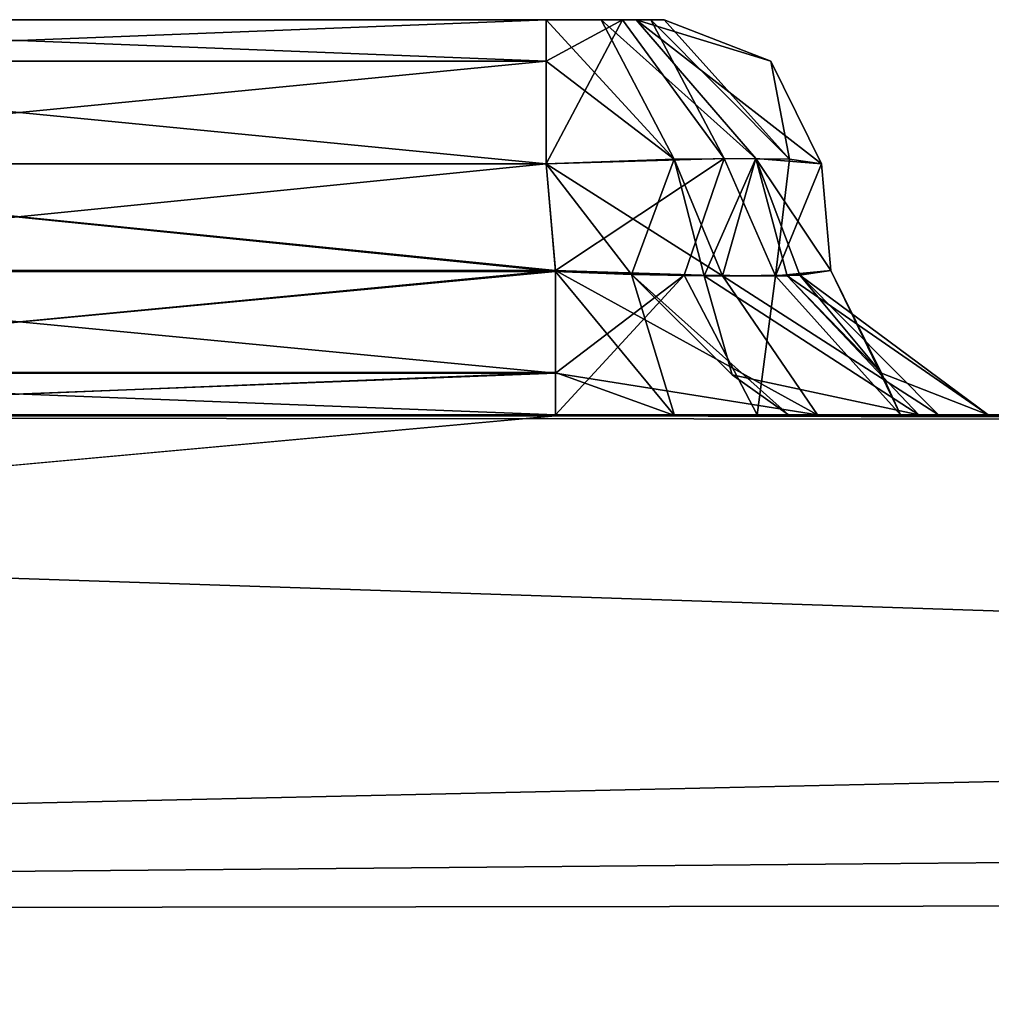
# Model space of a CAD drawing. Header units: inches. Extents: x -9.1 to 9.1, y -3.8 to 4.3.
# Tile 654 of 656: x -3.775 to -3.652, y 2.72 to 2.845. Entities that reach past the tile are written whole.
import ezdxf

# ---------------------------------------------------------------- set-up
doc = ezdxf.new("R2010")
doc.units = ezdxf.units.IN
doc.header["$LTSCALE"] = 52.148148
doc.header["$MEASUREMENT"] = 0
for name, color, linetype in [('17806', 7, 'CONTINUOUS'), ('18180', 7, 'CONTINUOUS'), ('19090', 7, 'CONTINUOUS'), ('19091', 7, 'CONTINUOUS'), ('19092', 7, 'CONTINUOUS'), ('19093', 7, 'CONTINUOUS'), ('19096', 7, 'CONTINUOUS'), ('19097', 7, 'CONTINUOUS'), ('19098', 7, 'CONTINUOUS'), ('19100', 7, 'CONTINUOUS'), ('19101', 7, 'CONTINUOUS'), ('19105', 7, 'CONTINUOUS'), ('19106', 7, 'CONTINUOUS'), ('19107', 7, 'CONTINUOUS'), ('19111', 7, 'CONTINUOUS'), ('19112', 7, 'CONTINUOUS'), ('19113', 7, 'CONTINUOUS'), ('19114', 7, 'CONTINUOUS'), ('19115', 7, 'CONTINUOUS'), ('19119', 7, 'CONTINUOUS'), ('19120', 7, 'CONTINUOUS'), ('19121', 7, 'CONTINUOUS'), ('19122', 7, 'CONTINUOUS'), ('19123', 7, 'CONTINUOUS'), ('19127', 7, 'CONTINUOUS'), ('19128', 7, 'CONTINUOUS'), ('19129', 7, 'CONTINUOUS'), ('19130', 7, 'CONTINUOUS'), ('19134', 7, 'CONTINUOUS'), ('19135', 7, 'CONTINUOUS'), ('19136', 7, 'CONTINUOUS'), ('19137', 7, 'CONTINUOUS'), ('19286', 7, 'CONTINUOUS'), ('19288', 7, 'CONTINUOUS'), ('19324', 7, 'CONTINUOUS')]:
    doc.layers.add(name, color=color, linetype=linetype)

msp = doc.modelspace()

# ---------------------------------------------------------------- linework, layer by layer
at = {"layer": '17806', "color": 7, "linetype": 'CONTINUOUS', "true_color": 0xa2afbf}
for points in [[(-3.66342, 2.795, 8.48894), (-3.6523, 2.795, 8.52209), (-4.39938, 2.795, 5.72587), (-3.66342, 2.795, 8.48894)], [(-4.39938, 2.795, 5.72587), (-3.6523, 2.795, 8.52209), (-2.56468, 2.795, 5.72587), (-4.39938, 2.795, 5.72587)], [(-3.68157, 2.795, 8.47358), (-3.66342, 2.795, 8.48894), (-4.39938, 2.795, 5.72587), (-3.68157, 2.795, 8.47358)], [(-3.70709, 2.795, 8.4673), (-3.68157, 2.795, 8.47358), (-4.39938, 2.795, 5.72587), (-3.70709, 2.795, 8.4673)], [(-3.84291, 2.795, 8.4673), (-3.70709, 2.795, 8.4673), (-4.39938, 2.795, 5.72587), (-3.84291, 2.795, 8.4673)], [(-3.70709, 2.795, 8.5927), (-3.84291, 2.795, 8.5927), (-3.70709, 2.795, 9.2073), (-3.70709, 2.795, 8.5927)], [(-3.70709, 2.795, 9.2073), (-3.84291, 2.795, 8.5927), (-3.84291, 2.795, 9.2073), (-3.70709, 2.795, 9.2073)], [(-3.67394, 2.795, 8.58158), (-3.70709, 2.795, 8.5927), (-3.68157, 2.795, 9.21358), (-3.67394, 2.795, 8.58158)], [(-3.68157, 2.795, 9.21358), (-3.70709, 2.795, 8.5927), (-3.70709, 2.795, 9.2073), (-3.68157, 2.795, 9.21358)], [(-3.66342, 2.795, 9.22894), (-3.67394, 2.795, 8.58158), (-3.68157, 2.795, 9.21358), (-3.66342, 2.795, 9.22894)], [(-3.67761, 2.795, 9.32413), (-1.68387, 2.795, 9.32413), (-3.66107, 2.795, 9.3077), (-3.67761, 2.795, 9.32413)], [(-3.65858, 2.795, 8.56343), (-3.67394, 2.795, 8.58158), (-3.66342, 2.795, 9.22894), (-3.65858, 2.795, 8.56343)], [(-3.6523, 2.795, 9.26209), (-3.65858, 2.795, 8.56343), (-3.66342, 2.795, 9.22894), (-3.6523, 2.795, 9.26209)], [(-3.66107, 2.795, 9.3077), (-1.68387, 2.795, 9.32413), (-3.6523, 2.795, 9.27791), (-3.66107, 2.795, 9.3077)], [(-3.6523, 2.795, 8.53791), (-3.65858, 2.795, 8.56343), (-3.6523, 2.795, 9.26209), (-3.6523, 2.795, 8.53791)], [(-3.6523, 2.795, 8.52209), (-3.6523, 2.795, 8.53791), (-1.68387, 2.795, 9.32413), (-3.6523, 2.795, 8.52209)], [(-1.68387, 2.795, 9.32413), (-3.6523, 2.795, 8.53791), (-3.6523, 2.795, 9.26209), (-1.68387, 2.795, 9.32413)], [(-3.6523, 2.795, 8.52209), (-1.68387, 2.795, 9.32413), (-2.56468, 2.795, 5.72587), (-3.6523, 2.795, 8.52209)], [(-3.6523, 2.795, 9.27791), (-1.68387, 2.795, 9.32413), (-3.6523, 2.795, 9.26209), (-3.6523, 2.795, 9.27791)]]:
    msp.add_3dface(points, dxfattribs=at)
at = {"layer": '18180', "color": 7, "linetype": 'CONTINUOUS', "true_color": 0xa2afbf}
for points in [[(-3.84292, 2.79486, 9.33201), (-4.39938, 2.73185, 9.48043), (-3.70708, 2.79486, 9.33201), (-3.84292, 2.79486, 9.33201)], [(-3.70708, 2.79486, 9.33201), (-4.39938, 2.73185, 9.48043), (-1.75257, 2.79102, 9.36624), (-3.70708, 2.79486, 9.33201)], [(-3.70708, 2.79486, 9.33201), (-1.68387, 2.795, 9.32413), (-3.69202, 2.79492, 9.33008), (-3.70708, 2.79486, 9.33201)], [(-1.68387, 2.795, 9.32413), (-3.70708, 2.79486, 9.33201), (-1.75257, 2.79102, 9.36624), (-1.68387, 2.795, 9.32413)], [(-1.68387, 2.795, 9.32413), (-3.67761, 2.795, 9.32413), (-3.69202, 2.79492, 9.33008), (-1.68387, 2.795, 9.32413)], [(-1.75257, 2.79102, 9.36624), (-4.39938, 2.73185, 9.48043), (-1.83358, 2.75393, 9.45373), (-1.75257, 2.79102, 9.36624)], [(-4.39938, 2.73185, 9.48043), (-1.86826, 2.6585, 9.531), (-1.83358, 2.75393, 9.45373), (-4.39938, 2.73185, 9.48043)], [(-4.39938, 2.57785, 9.549), (-1.86826, 2.6585, 9.531), (-4.39938, 2.73185, 9.48043), (-4.39938, 2.57785, 9.549)]]:
    msp.add_3dface(points, dxfattribs=at)
at = {"layer": '19090', "color": 7, "linetype": 'CONTINUOUS', "true_color": 0xa2afbf}
for points in [[(-3.85667, 2.845, 8.53673), (-3.85496, 2.845, 8.54369), (-3.69333, 2.845, 8.53673), (-3.85667, 2.845, 8.53673)], [(-3.85667, 2.845, 8.52327), (-3.85667, 2.845, 8.53673), (-3.69333, 2.845, 8.52327), (-3.85667, 2.845, 8.52327)], [(-3.69333, 2.845, 8.52327), (-3.85667, 2.845, 8.53673), (-3.69333, 2.845, 8.53673), (-3.69333, 2.845, 8.52327)], [(-3.85313, 2.845, 8.51359), (-3.85667, 2.845, 8.52327), (-3.69504, 2.845, 8.51631), (-3.85313, 2.845, 8.51359)], [(-3.69504, 2.845, 8.51631), (-3.85667, 2.845, 8.52327), (-3.69333, 2.845, 8.52327), (-3.69504, 2.845, 8.51631)], [(-3.85667, 2.845, 9.27673), (-3.85496, 2.845, 9.28369), (-3.69333, 2.845, 9.27673), (-3.85667, 2.845, 9.27673)], [(-3.85667, 2.845, 9.26327), (-3.85667, 2.845, 9.27673), (-3.69333, 2.845, 9.26327), (-3.85667, 2.845, 9.26327)], [(-3.69333, 2.845, 9.26327), (-3.85667, 2.845, 9.27673), (-3.69333, 2.845, 9.27673), (-3.69333, 2.845, 9.26327)], [(-3.85313, 2.845, 9.25359), (-3.85667, 2.845, 9.26327), (-3.69504, 2.845, 9.25631), (-3.85313, 2.845, 9.25359)], [(-3.69504, 2.845, 9.25631), (-3.85667, 2.845, 9.26327), (-3.69333, 2.845, 9.26327), (-3.69504, 2.845, 9.25631)], [(-3.85496, 2.845, 8.54369), (-3.85141, 2.845, 8.54813), (-3.69687, 2.845, 8.54641), (-3.85496, 2.845, 8.54369)], [(-3.69333, 2.845, 8.53673), (-3.85496, 2.845, 8.54369), (-3.69687, 2.845, 8.54641), (-3.69333, 2.845, 8.53673)], [(-3.85496, 2.845, 9.28369), (-3.85141, 2.845, 9.28813), (-3.69687, 2.845, 9.28641), (-3.85496, 2.845, 9.28369)], [(-3.69333, 2.845, 9.27673), (-3.85496, 2.845, 9.28369), (-3.69687, 2.845, 9.28641), (-3.69333, 2.845, 9.27673)], [(-3.84869, 2.845, 8.51004), (-3.85313, 2.845, 8.51359), (-3.69859, 2.845, 8.51187), (-3.84869, 2.845, 8.51004)], [(-3.69859, 2.845, 8.51187), (-3.85313, 2.845, 8.51359), (-3.69504, 2.845, 8.51631), (-3.69859, 2.845, 8.51187)], [(-3.84869, 2.845, 9.25004), (-3.85313, 2.845, 9.25359), (-3.69859, 2.845, 9.25187), (-3.84869, 2.845, 9.25004)], [(-3.69859, 2.845, 9.25187), (-3.85313, 2.845, 9.25359), (-3.69504, 2.845, 9.25631), (-3.69859, 2.845, 9.25187)], [(-3.85141, 2.845, 8.54813), (-3.84173, 2.845, 8.55167), (-3.70131, 2.845, 8.54996), (-3.85141, 2.845, 8.54813)], [(-3.69687, 2.845, 8.54641), (-3.85141, 2.845, 8.54813), (-3.70131, 2.845, 8.54996), (-3.69687, 2.845, 8.54641)], [(-3.85141, 2.845, 9.28813), (-3.84173, 2.845, 9.29167), (-3.70131, 2.845, 9.28996), (-3.85141, 2.845, 9.28813)], [(-3.69687, 2.845, 9.28641), (-3.85141, 2.845, 9.28813), (-3.70131, 2.845, 9.28996), (-3.69687, 2.845, 9.28641)], [(-3.84173, 2.845, 8.50833), (-3.84869, 2.845, 8.51004), (-3.70827, 2.845, 8.50833), (-3.84173, 2.845, 8.50833)], [(-3.70827, 2.845, 8.50833), (-3.84869, 2.845, 8.51004), (-3.69859, 2.845, 8.51187), (-3.70827, 2.845, 8.50833)], [(-3.84173, 2.845, 9.24833), (-3.84869, 2.845, 9.25004), (-3.70827, 2.845, 9.24833), (-3.84173, 2.845, 9.24833)], [(-3.70827, 2.845, 9.24833), (-3.84869, 2.845, 9.25004), (-3.69859, 2.845, 9.25187), (-3.70827, 2.845, 9.24833)], [(-3.84173, 2.845, 8.55167), (-3.70827, 2.845, 8.55167), (-3.70131, 2.845, 8.54996), (-3.84173, 2.845, 8.55167)], [(-3.84173, 2.845, 9.29167), (-3.70827, 2.845, 9.29167), (-3.70131, 2.845, 9.28996), (-3.84173, 2.845, 9.29167)]]:
    msp.add_3dface(points, dxfattribs=at)
at = {"layer": '19091', "color": 7, "linetype": 'CONTINUOUS', "true_color": 0xa2afbf}
for points in [[(-3.70709, 2.81326, 8.57278), (-3.84173, 2.82674, 8.5716), (-3.84291, 2.81326, 8.57278), (-3.70709, 2.81326, 8.57278)], [(-3.70827, 2.82674, 8.5716), (-3.84173, 2.82674, 8.5716), (-3.70709, 2.81326, 8.57278), (-3.70827, 2.82674, 8.5716)]]:
    msp.add_3dface(points, dxfattribs=at)
at = {"layer": '19092', "color": 7, "linetype": 'CONTINUOUS', "true_color": 0xa2afbf}
for points in [[(-3.6734, 2.82674, 8.52327), (-3.6734, 2.82674, 8.53673), (-3.67222, 2.81326, 8.52209), (-3.6734, 2.82674, 8.52327)], [(-3.67222, 2.81326, 8.52209), (-3.6734, 2.82674, 8.53673), (-3.67222, 2.81326, 8.53791), (-3.67222, 2.81326, 8.52209)]]:
    msp.add_3dface(points, dxfattribs=at)
at = {"layer": '19093', "color": 7, "linetype": 'CONTINUOUS', "true_color": 0xa2afbf}
for points in [[(-3.84173, 2.82674, 8.4884), (-3.70827, 2.82674, 8.4884), (-3.84291, 2.81326, 8.48722), (-3.84173, 2.82674, 8.4884)], [(-3.84291, 2.81326, 8.48722), (-3.70827, 2.82674, 8.4884), (-3.70709, 2.81326, 8.48722), (-3.84291, 2.81326, 8.48722)]]:
    msp.add_3dface(points, dxfattribs=at)
at = {"layer": '19096', "color": 7, "linetype": 'CONTINUOUS', "true_color": 0xa2afbf}
for points in [[(-3.70708, 2.81311, 9.31279), (-3.84173, 2.82674, 9.3116), (-3.84292, 2.81311, 9.31279), (-3.70708, 2.81311, 9.31279)], [(-3.70827, 2.82674, 9.3116), (-3.84173, 2.82674, 9.3116), (-3.70708, 2.81311, 9.31279), (-3.70827, 2.82674, 9.3116)]]:
    msp.add_3dface(points, dxfattribs=at)
at = {"layer": '19097', "color": 7, "linetype": 'CONTINUOUS', "true_color": 0xa2afbf}
for points in [[(-3.6734, 2.82674, 9.26327), (-3.6734, 2.82674, 9.27673), (-3.67222, 2.81326, 9.26209), (-3.6734, 2.82674, 9.26327)], [(-3.67222, 2.81326, 9.26209), (-3.6734, 2.82674, 9.27673), (-3.67222, 2.81326, 9.27791), (-3.67222, 2.81326, 9.26209)]]:
    msp.add_3dface(points, dxfattribs=at)
at = {"layer": '19098', "color": 7, "linetype": 'CONTINUOUS', "true_color": 0xa2afbf}
for points in [[(-3.84173, 2.82674, 9.2284), (-3.70827, 2.82674, 9.2284), (-3.84291, 2.81326, 9.22722), (-3.84173, 2.82674, 9.2284)], [(-3.84291, 2.81326, 9.22722), (-3.70827, 2.82674, 9.2284), (-3.70709, 2.81326, 9.22722), (-3.84291, 2.81326, 9.22722)]]:
    msp.add_3dface(points, dxfattribs=at)
at = {"layer": '19100', "color": 7, "linetype": 'CONTINUOUS', "true_color": 0xa2afbf}
for points in [[(-3.69208, 2.82735, 8.56755), (-3.70827, 2.82674, 8.5716), (-3.68594, 2.81257, 8.56576), (-3.69208, 2.82735, 8.56755)], [(-3.70827, 2.82674, 8.5716), (-3.70709, 2.81326, 8.57278), (-3.68594, 2.81257, 8.56576), (-3.70827, 2.82674, 8.5716)], [(-3.68173, 2.82745, 8.55925), (-3.69208, 2.82735, 8.56755), (-3.68594, 2.81257, 8.56576), (-3.68173, 2.82745, 8.55925)], [(-3.67617, 2.81265, 8.55421), (-3.68173, 2.82745, 8.55925), (-3.68594, 2.81257, 8.56576), (-3.67617, 2.81265, 8.55421)], [(-3.67222, 2.81326, 8.53791), (-3.6734, 2.82674, 8.53673), (-3.68173, 2.82745, 8.55925), (-3.67222, 2.81326, 8.53791)], [(-3.67222, 2.81326, 8.53791), (-3.68173, 2.82745, 8.55925), (-3.67617, 2.81265, 8.55421), (-3.67222, 2.81326, 8.53791)]]:
    msp.add_3dface(points, dxfattribs=at)
at = {"layer": '19101', "color": 7, "linetype": 'CONTINUOUS', "true_color": 0xa2afbf}
for points in [[(-3.70709, 2.81326, 8.48722), (-3.70827, 2.82674, 8.4884), (-3.68575, 2.82745, 8.49673), (-3.70709, 2.81326, 8.48722)], [(-3.70709, 2.81326, 8.48722), (-3.68575, 2.82745, 8.49673), (-3.69079, 2.81265, 8.49117), (-3.70709, 2.81326, 8.48722)], [(-3.69079, 2.81265, 8.49117), (-3.68575, 2.82745, 8.49673), (-3.67924, 2.81257, 8.50094), (-3.69079, 2.81265, 8.49117)], [(-3.68575, 2.82745, 8.49673), (-3.67745, 2.82735, 8.50708), (-3.67924, 2.81257, 8.50094), (-3.68575, 2.82745, 8.49673)], [(-3.67745, 2.82735, 8.50708), (-3.6734, 2.82674, 8.52327), (-3.67924, 2.81257, 8.50094), (-3.67745, 2.82735, 8.50708)], [(-3.6734, 2.82674, 8.52327), (-3.67222, 2.81326, 8.52209), (-3.67924, 2.81257, 8.50094), (-3.6734, 2.82674, 8.52327)]]:
    msp.add_3dface(points, dxfattribs=at)
at = {"layer": '19105', "color": 7, "linetype": 'CONTINUOUS', "true_color": 0xa2afbf}
for points in [[(-3.69208, 2.82735, 9.30755), (-3.70827, 2.82674, 9.3116), (-3.69746, 2.81277, 9.31148), (-3.69208, 2.82735, 9.30755)], [(-3.70827, 2.82674, 9.3116), (-3.70708, 2.81311, 9.31279), (-3.69746, 2.81277, 9.31148), (-3.70827, 2.82674, 9.3116)], [(-3.68828, 2.8126, 9.30738), (-3.69208, 2.82735, 9.30755), (-3.69746, 2.81277, 9.31148), (-3.68828, 2.8126, 9.30738)], [(-3.68173, 2.82745, 9.29925), (-3.69208, 2.82735, 9.30755), (-3.68828, 2.8126, 9.30738), (-3.68173, 2.82745, 9.29925)], [(-3.67775, 2.8126, 9.29693), (-3.68173, 2.82745, 9.29925), (-3.68828, 2.8126, 9.30738), (-3.67775, 2.8126, 9.29693)], [(-3.67222, 2.81326, 9.27791), (-3.6734, 2.82674, 9.27673), (-3.68173, 2.82745, 9.29925), (-3.67222, 2.81326, 9.27791)], [(-3.67222, 2.81326, 9.27791), (-3.68173, 2.82745, 9.29925), (-3.67775, 2.8126, 9.29693), (-3.67222, 2.81326, 9.27791)]]:
    msp.add_3dface(points, dxfattribs=at)
at = {"layer": '19106', "color": 7, "linetype": 'CONTINUOUS', "true_color": 0xa2afbf}
for points in [[(-3.70709, 2.81326, 9.22722), (-3.70827, 2.82674, 9.2284), (-3.68575, 2.82745, 9.23673), (-3.70709, 2.81326, 9.22722)], [(-3.70709, 2.81326, 9.22722), (-3.68575, 2.82745, 9.23673), (-3.69079, 2.81265, 9.23117), (-3.70709, 2.81326, 9.22722)], [(-3.69079, 2.81265, 9.23117), (-3.68575, 2.82745, 9.23673), (-3.67924, 2.81257, 9.24094), (-3.69079, 2.81265, 9.23117)], [(-3.68575, 2.82745, 9.23673), (-3.67745, 2.82735, 9.24708), (-3.67924, 2.81257, 9.24094), (-3.68575, 2.82745, 9.23673)], [(-3.67745, 2.82735, 9.24708), (-3.6734, 2.82674, 9.26327), (-3.67924, 2.81257, 9.24094), (-3.67745, 2.82735, 9.24708)], [(-3.6734, 2.82674, 9.26327), (-3.67222, 2.81326, 9.26209), (-3.67924, 2.81257, 9.24094), (-3.6734, 2.82674, 9.26327)]]:
    msp.add_3dface(points, dxfattribs=at)
at = {"layer": '19107', "color": 7, "linetype": 'CONTINUOUS', "true_color": 0xa2afbf}
for points in [[(-3.70827, 2.845, 8.55167), (-3.84173, 2.845, 8.55167), (-3.84173, 2.83975, 8.56519), (-3.70827, 2.845, 8.55167)], [(-3.70827, 2.83975, 8.56519), (-3.70827, 2.845, 8.55167), (-3.84173, 2.83975, 8.56519), (-3.70827, 2.83975, 8.56519)], [(-3.84173, 2.82674, 8.5716), (-3.70827, 2.82674, 8.5716), (-3.70827, 2.83975, 8.56519), (-3.84173, 2.82674, 8.5716)], [(-3.84173, 2.82674, 8.5716), (-3.70827, 2.83975, 8.56519), (-3.84173, 2.83975, 8.56519), (-3.84173, 2.82674, 8.5716)]]:
    msp.add_3dface(points, dxfattribs=at)
at = {"layer": '19111', "color": 7, "linetype": 'CONTINUOUS', "true_color": 0xa2afbf}
for points in [[(-3.84173, 2.845, 8.50833), (-3.70827, 2.845, 8.50833), (-3.70827, 2.83975, 8.49481), (-3.84173, 2.845, 8.50833)], [(-3.84173, 2.83975, 8.49481), (-3.84173, 2.845, 8.50833), (-3.70827, 2.83975, 8.49481), (-3.84173, 2.83975, 8.49481)], [(-3.70827, 2.82674, 8.4884), (-3.84173, 2.82674, 8.4884), (-3.84173, 2.83975, 8.49481), (-3.70827, 2.82674, 8.4884)], [(-3.70827, 2.82674, 8.4884), (-3.84173, 2.83975, 8.49481), (-3.70827, 2.83975, 8.49481), (-3.70827, 2.82674, 8.4884)]]:
    msp.add_3dface(points, dxfattribs=at)
at = {"layer": '19112', "color": 7, "linetype": 'CONTINUOUS', "true_color": 0xa2afbf}
for points in [[(-3.70827, 2.845, 8.50833), (-3.69859, 2.845, 8.51187), (-3.70827, 2.83975, 8.49481), (-3.70827, 2.845, 8.50833)], [(-3.70827, 2.82674, 8.4884), (-3.69859, 2.845, 8.51187), (-3.68575, 2.82745, 8.49673), (-3.70827, 2.82674, 8.4884)], [(-3.69859, 2.845, 8.51187), (-3.70827, 2.82674, 8.4884), (-3.70827, 2.83975, 8.49481), (-3.69859, 2.845, 8.51187)], [(-3.69859, 2.845, 8.51187), (-3.69504, 2.845, 8.51631), (-3.68575, 2.82745, 8.49673), (-3.69859, 2.845, 8.51187)], [(-3.69504, 2.845, 8.51631), (-3.69333, 2.845, 8.52327), (-3.67745, 2.82735, 8.50708), (-3.69504, 2.845, 8.51631)], [(-3.69504, 2.845, 8.51631), (-3.67745, 2.82735, 8.50708), (-3.68575, 2.82745, 8.49673), (-3.69504, 2.845, 8.51631)], [(-3.67745, 2.82735, 8.50708), (-3.69333, 2.845, 8.52327), (-3.67981, 2.83975, 8.52327), (-3.67745, 2.82735, 8.50708)], [(-3.6734, 2.82674, 8.52327), (-3.67745, 2.82735, 8.50708), (-3.67981, 2.83975, 8.52327), (-3.6734, 2.82674, 8.52327)]]:
    msp.add_3dface(points, dxfattribs=at)
at = {"layer": '19113', "color": 7, "linetype": 'CONTINUOUS', "true_color": 0xa2afbf}
for points in [[(-3.69333, 2.845, 8.52327), (-3.69333, 2.845, 8.53673), (-3.67981, 2.83975, 8.53673), (-3.69333, 2.845, 8.52327)], [(-3.67981, 2.83975, 8.52327), (-3.69333, 2.845, 8.52327), (-3.67981, 2.83975, 8.53673), (-3.67981, 2.83975, 8.52327)], [(-3.6734, 2.82674, 8.53673), (-3.6734, 2.82674, 8.52327), (-3.67981, 2.83975, 8.52327), (-3.6734, 2.82674, 8.53673)], [(-3.6734, 2.82674, 8.53673), (-3.67981, 2.83975, 8.52327), (-3.67981, 2.83975, 8.53673), (-3.6734, 2.82674, 8.53673)]]:
    msp.add_3dface(points, dxfattribs=at)
at = {"layer": '19114', "color": 7, "linetype": 'CONTINUOUS', "true_color": 0xa2afbf}
for points in [[(-3.70131, 2.845, 8.54996), (-3.70827, 2.845, 8.55167), (-3.69208, 2.82735, 8.56755), (-3.70131, 2.845, 8.54996)], [(-3.69208, 2.82735, 8.56755), (-3.70827, 2.845, 8.55167), (-3.70827, 2.83975, 8.56519), (-3.69208, 2.82735, 8.56755)], [(-3.69687, 2.845, 8.54641), (-3.70131, 2.845, 8.54996), (-3.68173, 2.82745, 8.55925), (-3.69687, 2.845, 8.54641)], [(-3.70131, 2.845, 8.54996), (-3.69208, 2.82735, 8.56755), (-3.68173, 2.82745, 8.55925), (-3.70131, 2.845, 8.54996)], [(-3.69333, 2.845, 8.53673), (-3.69687, 2.845, 8.54641), (-3.67981, 2.83975, 8.53673), (-3.69333, 2.845, 8.53673)], [(-3.6734, 2.82674, 8.53673), (-3.69687, 2.845, 8.54641), (-3.68173, 2.82745, 8.55925), (-3.6734, 2.82674, 8.53673)], [(-3.69687, 2.845, 8.54641), (-3.6734, 2.82674, 8.53673), (-3.67981, 2.83975, 8.53673), (-3.69687, 2.845, 8.54641)], [(-3.70827, 2.82674, 8.5716), (-3.69208, 2.82735, 8.56755), (-3.70827, 2.83975, 8.56519), (-3.70827, 2.82674, 8.5716)]]:
    msp.add_3dface(points, dxfattribs=at)
at = {"layer": '19115', "color": 7, "linetype": 'CONTINUOUS', "true_color": 0xa2afbf}
for points in [[(-3.70709, 2.81326, 8.57278), (-3.84291, 2.81326, 8.57278), (-3.84291, 2.80025, 8.57919), (-3.70709, 2.81326, 8.57278)], [(-3.70709, 2.81326, 8.57278), (-3.84291, 2.80025, 8.57919), (-3.70709, 2.80026, 8.57919), (-3.70709, 2.81326, 8.57278)], [(-3.84291, 2.795, 8.5927), (-3.70709, 2.795, 8.5927), (-3.70709, 2.80026, 8.57919), (-3.84291, 2.795, 8.5927)], [(-3.84291, 2.80025, 8.57919), (-3.84291, 2.795, 8.5927), (-3.70709, 2.80026, 8.57919), (-3.84291, 2.80025, 8.57919)]]:
    msp.add_3dface(points, dxfattribs=at)
at = {"layer": '19119', "color": 7, "linetype": 'CONTINUOUS', "true_color": 0xa2afbf}
for points in [[(-3.84291, 2.81326, 8.48722), (-3.70709, 2.81326, 8.48722), (-3.70709, 2.80025, 8.48081), (-3.84291, 2.81326, 8.48722)], [(-3.84291, 2.80026, 8.48081), (-3.84291, 2.81326, 8.48722), (-3.70709, 2.80025, 8.48081), (-3.84291, 2.80026, 8.48081)], [(-3.70709, 2.795, 8.4673), (-3.84291, 2.795, 8.4673), (-3.84291, 2.80026, 8.48081), (-3.70709, 2.795, 8.4673)], [(-3.70709, 2.795, 8.4673), (-3.84291, 2.80026, 8.48081), (-3.70709, 2.80025, 8.48081), (-3.70709, 2.795, 8.4673)]]:
    msp.add_3dface(points, dxfattribs=at)
at = {"layer": '19120', "color": 7, "linetype": 'CONTINUOUS', "true_color": 0xa2afbf}
for points in [[(-3.70709, 2.81326, 8.48722), (-3.69079, 2.81265, 8.49117), (-3.70709, 2.80025, 8.48081), (-3.70709, 2.81326, 8.48722)], [(-3.67222, 2.81326, 8.52209), (-3.66342, 2.795, 8.48894), (-3.67924, 2.81257, 8.50094), (-3.67222, 2.81326, 8.52209)], [(-3.66342, 2.795, 8.48894), (-3.67222, 2.81326, 8.52209), (-3.66581, 2.80026, 8.52209), (-3.66342, 2.795, 8.48894)], [(-3.68157, 2.795, 8.47358), (-3.70709, 2.795, 8.4673), (-3.69079, 2.81265, 8.49117), (-3.68157, 2.795, 8.47358)], [(-3.69079, 2.81265, 8.49117), (-3.70709, 2.795, 8.4673), (-3.70709, 2.80025, 8.48081), (-3.69079, 2.81265, 8.49117)], [(-3.68157, 2.795, 8.47358), (-3.69079, 2.81265, 8.49117), (-3.67924, 2.81257, 8.50094), (-3.68157, 2.795, 8.47358)], [(-3.66342, 2.795, 8.48894), (-3.68157, 2.795, 8.47358), (-3.67924, 2.81257, 8.50094), (-3.66342, 2.795, 8.48894)], [(-3.6523, 2.795, 8.52209), (-3.66342, 2.795, 8.48894), (-3.66581, 2.80026, 8.52209), (-3.6523, 2.795, 8.52209)]]:
    msp.add_3dface(points, dxfattribs=at)
at = {"layer": '19121', "color": 7, "linetype": 'CONTINUOUS', "true_color": 0xa2afbf}
for points in [[(-3.67222, 2.81326, 8.52209), (-3.67222, 2.81326, 8.53791), (-3.66581, 2.80025, 8.53791), (-3.67222, 2.81326, 8.52209)], [(-3.66581, 2.80026, 8.52209), (-3.67222, 2.81326, 8.52209), (-3.66581, 2.80025, 8.53791), (-3.66581, 2.80026, 8.52209)], [(-3.6523, 2.795, 8.53791), (-3.6523, 2.795, 8.52209), (-3.66581, 2.80026, 8.52209), (-3.6523, 2.795, 8.53791)], [(-3.6523, 2.795, 8.53791), (-3.66581, 2.80026, 8.52209), (-3.66581, 2.80025, 8.53791), (-3.6523, 2.795, 8.53791)]]:
    msp.add_3dface(points, dxfattribs=at)
at = {"layer": '19122', "color": 7, "linetype": 'CONTINUOUS', "true_color": 0xa2afbf}
for points in [[(-3.70709, 2.81326, 8.57278), (-3.67394, 2.795, 8.58158), (-3.68594, 2.81257, 8.56576), (-3.70709, 2.81326, 8.57278)], [(-3.67394, 2.795, 8.58158), (-3.70709, 2.81326, 8.57278), (-3.70709, 2.80026, 8.57919), (-3.67394, 2.795, 8.58158)], [(-3.67222, 2.81326, 8.53791), (-3.67617, 2.81265, 8.55421), (-3.66581, 2.80025, 8.53791), (-3.67222, 2.81326, 8.53791)], [(-3.65858, 2.795, 8.56343), (-3.67617, 2.81265, 8.55421), (-3.68594, 2.81257, 8.56576), (-3.65858, 2.795, 8.56343)], [(-3.67394, 2.795, 8.58158), (-3.65858, 2.795, 8.56343), (-3.68594, 2.81257, 8.56576), (-3.67394, 2.795, 8.58158)], [(-3.65858, 2.795, 8.56343), (-3.6523, 2.795, 8.53791), (-3.67617, 2.81265, 8.55421), (-3.65858, 2.795, 8.56343)], [(-3.67617, 2.81265, 8.55421), (-3.6523, 2.795, 8.53791), (-3.66581, 2.80025, 8.53791), (-3.67617, 2.81265, 8.55421)], [(-3.70709, 2.795, 8.5927), (-3.67394, 2.795, 8.58158), (-3.70709, 2.80026, 8.57919), (-3.70709, 2.795, 8.5927)]]:
    msp.add_3dface(points, dxfattribs=at)
at = {"layer": '19123', "color": 7, "linetype": 'CONTINUOUS', "true_color": 0xa2afbf}
for points in [[(-3.70827, 2.845, 9.29167), (-3.84173, 2.845, 9.29167), (-3.84173, 2.83975, 9.30519), (-3.70827, 2.845, 9.29167)], [(-3.70827, 2.83975, 9.30519), (-3.70827, 2.845, 9.29167), (-3.84173, 2.83975, 9.30519), (-3.70827, 2.83975, 9.30519)], [(-3.84173, 2.82674, 9.3116), (-3.70827, 2.82674, 9.3116), (-3.70827, 2.83975, 9.30519), (-3.84173, 2.82674, 9.3116)], [(-3.84173, 2.82674, 9.3116), (-3.70827, 2.83975, 9.30519), (-3.84173, 2.83975, 9.30519), (-3.84173, 2.82674, 9.3116)]]:
    msp.add_3dface(points, dxfattribs=at)
at = {"layer": '19127', "color": 7, "linetype": 'CONTINUOUS', "true_color": 0xa2afbf}
for points in [[(-3.84173, 2.845, 9.24833), (-3.70827, 2.845, 9.24833), (-3.70827, 2.83975, 9.23481), (-3.84173, 2.845, 9.24833)], [(-3.84173, 2.83975, 9.23481), (-3.84173, 2.845, 9.24833), (-3.70827, 2.83975, 9.23481), (-3.84173, 2.83975, 9.23481)], [(-3.70827, 2.82674, 9.2284), (-3.84173, 2.82674, 9.2284), (-3.84173, 2.83975, 9.23481), (-3.70827, 2.82674, 9.2284)], [(-3.70827, 2.82674, 9.2284), (-3.84173, 2.83975, 9.23481), (-3.70827, 2.83975, 9.23481), (-3.70827, 2.82674, 9.2284)]]:
    msp.add_3dface(points, dxfattribs=at)
at = {"layer": '19128', "color": 7, "linetype": 'CONTINUOUS', "true_color": 0xa2afbf}
for points in [[(-3.70827, 2.845, 9.24833), (-3.69859, 2.845, 9.25187), (-3.70827, 2.83975, 9.23481), (-3.70827, 2.845, 9.24833)], [(-3.70827, 2.82674, 9.2284), (-3.69859, 2.845, 9.25187), (-3.68575, 2.82745, 9.23673), (-3.70827, 2.82674, 9.2284)], [(-3.69859, 2.845, 9.25187), (-3.70827, 2.82674, 9.2284), (-3.70827, 2.83975, 9.23481), (-3.69859, 2.845, 9.25187)], [(-3.69859, 2.845, 9.25187), (-3.69504, 2.845, 9.25631), (-3.68575, 2.82745, 9.23673), (-3.69859, 2.845, 9.25187)], [(-3.69504, 2.845, 9.25631), (-3.69333, 2.845, 9.26327), (-3.67745, 2.82735, 9.24708), (-3.69504, 2.845, 9.25631)], [(-3.69504, 2.845, 9.25631), (-3.67745, 2.82735, 9.24708), (-3.68575, 2.82745, 9.23673), (-3.69504, 2.845, 9.25631)], [(-3.67745, 2.82735, 9.24708), (-3.69333, 2.845, 9.26327), (-3.67981, 2.83975, 9.26327), (-3.67745, 2.82735, 9.24708)], [(-3.6734, 2.82674, 9.26327), (-3.67745, 2.82735, 9.24708), (-3.67981, 2.83975, 9.26327), (-3.6734, 2.82674, 9.26327)]]:
    msp.add_3dface(points, dxfattribs=at)
at = {"layer": '19129', "color": 7, "linetype": 'CONTINUOUS', "true_color": 0xa2afbf}
for points in [[(-3.69333, 2.845, 9.26327), (-3.69333, 2.845, 9.27673), (-3.67981, 2.83975, 9.27673), (-3.69333, 2.845, 9.26327)], [(-3.67981, 2.83975, 9.26327), (-3.69333, 2.845, 9.26327), (-3.67981, 2.83975, 9.27673), (-3.67981, 2.83975, 9.26327)], [(-3.6734, 2.82674, 9.27673), (-3.6734, 2.82674, 9.26327), (-3.67981, 2.83975, 9.26327), (-3.6734, 2.82674, 9.27673)], [(-3.6734, 2.82674, 9.27673), (-3.67981, 2.83975, 9.26327), (-3.67981, 2.83975, 9.27673), (-3.6734, 2.82674, 9.27673)]]:
    msp.add_3dface(points, dxfattribs=at)
at = {"layer": '19130', "color": 7, "linetype": 'CONTINUOUS', "true_color": 0xa2afbf}
for points in [[(-3.70131, 2.845, 9.28996), (-3.70827, 2.845, 9.29167), (-3.69208, 2.82735, 9.30755), (-3.70131, 2.845, 9.28996)], [(-3.69208, 2.82735, 9.30755), (-3.70827, 2.845, 9.29167), (-3.70827, 2.83975, 9.30519), (-3.69208, 2.82735, 9.30755)], [(-3.69687, 2.845, 9.28641), (-3.70131, 2.845, 9.28996), (-3.68173, 2.82745, 9.29925), (-3.69687, 2.845, 9.28641)], [(-3.70131, 2.845, 9.28996), (-3.69208, 2.82735, 9.30755), (-3.68173, 2.82745, 9.29925), (-3.70131, 2.845, 9.28996)], [(-3.69333, 2.845, 9.27673), (-3.69687, 2.845, 9.28641), (-3.67981, 2.83975, 9.27673), (-3.69333, 2.845, 9.27673)], [(-3.6734, 2.82674, 9.27673), (-3.69687, 2.845, 9.28641), (-3.68173, 2.82745, 9.29925), (-3.6734, 2.82674, 9.27673)], [(-3.69687, 2.845, 9.28641), (-3.6734, 2.82674, 9.27673), (-3.67981, 2.83975, 9.27673), (-3.69687, 2.845, 9.28641)], [(-3.70827, 2.82674, 9.3116), (-3.69208, 2.82735, 9.30755), (-3.70827, 2.83975, 9.30519), (-3.70827, 2.82674, 9.3116)]]:
    msp.add_3dface(points, dxfattribs=at)
at = {"layer": '19134', "color": 7, "linetype": 'CONTINUOUS', "true_color": 0xa2afbf}
for points in [[(-3.84291, 2.81326, 9.22722), (-3.70709, 2.81326, 9.22722), (-3.70709, 2.80025, 9.22081), (-3.84291, 2.81326, 9.22722)], [(-3.84291, 2.80026, 9.22081), (-3.84291, 2.81326, 9.22722), (-3.70709, 2.80025, 9.22081), (-3.84291, 2.80026, 9.22081)], [(-3.70709, 2.795, 9.2073), (-3.84291, 2.795, 9.2073), (-3.84291, 2.80026, 9.22081), (-3.70709, 2.795, 9.2073)], [(-3.70709, 2.795, 9.2073), (-3.84291, 2.80026, 9.22081), (-3.70709, 2.80025, 9.22081), (-3.70709, 2.795, 9.2073)]]:
    msp.add_3dface(points, dxfattribs=at)
at = {"layer": '19135', "color": 7, "linetype": 'CONTINUOUS', "true_color": 0xa2afbf}
for points in [[(-3.70709, 2.81326, 9.22722), (-3.69079, 2.81265, 9.23117), (-3.70709, 2.80025, 9.22081), (-3.70709, 2.81326, 9.22722)], [(-3.67222, 2.81326, 9.26209), (-3.66342, 2.795, 9.22894), (-3.67924, 2.81257, 9.24094), (-3.67222, 2.81326, 9.26209)], [(-3.66342, 2.795, 9.22894), (-3.67222, 2.81326, 9.26209), (-3.66581, 2.80026, 9.26209), (-3.66342, 2.795, 9.22894)], [(-3.68157, 2.795, 9.21358), (-3.70709, 2.795, 9.2073), (-3.69079, 2.81265, 9.23117), (-3.68157, 2.795, 9.21358)], [(-3.69079, 2.81265, 9.23117), (-3.70709, 2.795, 9.2073), (-3.70709, 2.80025, 9.22081), (-3.69079, 2.81265, 9.23117)], [(-3.68157, 2.795, 9.21358), (-3.69079, 2.81265, 9.23117), (-3.67924, 2.81257, 9.24094), (-3.68157, 2.795, 9.21358)], [(-3.66342, 2.795, 9.22894), (-3.68157, 2.795, 9.21358), (-3.67924, 2.81257, 9.24094), (-3.66342, 2.795, 9.22894)], [(-3.6523, 2.795, 9.26209), (-3.66342, 2.795, 9.22894), (-3.66581, 2.80026, 9.26209), (-3.6523, 2.795, 9.26209)]]:
    msp.add_3dface(points, dxfattribs=at)
at = {"layer": '19136', "color": 7, "linetype": 'CONTINUOUS', "true_color": 0xa2afbf}
for points in [[(-3.67222, 2.81326, 9.26209), (-3.67222, 2.81326, 9.27791), (-3.66581, 2.80025, 9.27791), (-3.67222, 2.81326, 9.26209)], [(-3.66581, 2.80026, 9.26209), (-3.67222, 2.81326, 9.26209), (-3.66581, 2.80025, 9.27791), (-3.66581, 2.80026, 9.26209)], [(-3.6523, 2.795, 9.27791), (-3.6523, 2.795, 9.26209), (-3.66581, 2.80026, 9.26209), (-3.6523, 2.795, 9.27791)], [(-3.6523, 2.795, 9.27791), (-3.66581, 2.80026, 9.26209), (-3.66581, 2.80025, 9.27791), (-3.6523, 2.795, 9.27791)]]:
    msp.add_3dface(points, dxfattribs=at)
at = {"layer": '19137', "color": 7, "linetype": 'CONTINUOUS', "true_color": 0xa2afbf}
for points in [[(-3.67222, 2.81326, 9.27791), (-3.67775, 2.8126, 9.29693), (-3.66581, 2.80025, 9.27791), (-3.67222, 2.81326, 9.27791)], [(-3.66107, 2.795, 9.3077), (-3.67775, 2.8126, 9.29693), (-3.68828, 2.8126, 9.30738), (-3.66107, 2.795, 9.3077)], [(-3.66107, 2.795, 9.3077), (-3.68828, 2.8126, 9.30738), (-3.68474, 2.80003, 9.31294), (-3.66107, 2.795, 9.3077)], [(-3.66107, 2.795, 9.3077), (-3.6523, 2.795, 9.27791), (-3.67775, 2.8126, 9.29693), (-3.66107, 2.795, 9.3077)], [(-3.67775, 2.8126, 9.29693), (-3.6523, 2.795, 9.27791), (-3.66581, 2.80025, 9.27791), (-3.67775, 2.8126, 9.29693)], [(-3.67761, 2.795, 9.32413), (-3.66107, 2.795, 9.3077), (-3.68474, 2.80003, 9.31294), (-3.67761, 2.795, 9.32413)]]:
    msp.add_3dface(points, dxfattribs=at)
at = {"layer": '19286', "color": 7, "linetype": 'CONTINUOUS', "true_color": 0xa2afbf}
for points in [[(-3.70708, 2.81311, 9.31279), (-3.84292, 2.81311, 9.31279), (-3.84292, 2.80034, 9.31895), (-3.70708, 2.81311, 9.31279)], [(-3.70708, 2.81311, 9.31279), (-3.84292, 2.80034, 9.31895), (-3.70708, 2.80034, 9.31895), (-3.70708, 2.81311, 9.31279)], [(-3.84292, 2.79486, 9.33201), (-3.70708, 2.79486, 9.33201), (-3.70708, 2.80034, 9.31895), (-3.84292, 2.79486, 9.33201)], [(-3.84292, 2.80034, 9.31895), (-3.84292, 2.79486, 9.33201), (-3.70708, 2.80034, 9.31895), (-3.84292, 2.80034, 9.31895)]]:
    msp.add_3dface(points, dxfattribs=at)
at = {"layer": '19288', "color": 7, "linetype": 'CONTINUOUS', "true_color": 0xa2afbf}
for points in [[(-3.70708, 2.81311, 9.31279), (-3.69202, 2.79492, 9.33008), (-3.69746, 2.81277, 9.31148), (-3.70708, 2.81311, 9.31279)], [(-3.69202, 2.79492, 9.33008), (-3.70708, 2.81311, 9.31279), (-3.70708, 2.80034, 9.31895), (-3.69202, 2.79492, 9.33008)], [(-3.69202, 2.79492, 9.33008), (-3.67761, 2.795, 9.32413), (-3.69746, 2.81277, 9.31148), (-3.69202, 2.79492, 9.33008)], [(-3.69746, 2.81277, 9.31148), (-3.67761, 2.795, 9.32413), (-3.68474, 2.80003, 9.31294), (-3.69746, 2.81277, 9.31148)], [(-3.68828, 2.8126, 9.30738), (-3.69746, 2.81277, 9.31148), (-3.68474, 2.80003, 9.31294), (-3.68828, 2.8126, 9.30738)], [(-3.70708, 2.79486, 9.33201), (-3.69202, 2.79492, 9.33008), (-3.70708, 2.80034, 9.31895), (-3.70708, 2.79486, 9.33201)]]:
    msp.add_3dface(points, dxfattribs=at)
at = {"layer": '19324', "color": 7, "linetype": 'CONTINUOUS', "true_color": 0xa2afbf}
for points in [[(-4.39938, 2.795, 5.72587), (-2.56468, 2.795, 5.72587), (-2.56549, 2.79467, 5.71367), (-4.39938, 2.795, 5.72587)], [(-4.39938, 2.73185, 5.56957), (-4.39938, 2.795, 5.72587), (-2.56834, 2.73425, 5.57209), (-4.39938, 2.73185, 5.56957)], [(-2.56834, 2.73425, 5.57209), (-4.39938, 2.795, 5.72587), (-2.5658, 2.79367, 5.70148), (-2.56834, 2.73425, 5.57209)], [(-2.5658, 2.79367, 5.70148), (-4.39938, 2.795, 5.72587), (-2.56549, 2.79467, 5.71367), (-2.5658, 2.79367, 5.70148)], [(-2.57118, 2.66779, 5.52323), (-4.39938, 2.73185, 5.56957), (-2.56834, 2.73425, 5.57209), (-2.57118, 2.66779, 5.52323)], [(-2.57501, 2.57785, 5.501), (-4.39938, 2.57785, 5.501), (-4.39938, 2.73185, 5.56957), (-2.57501, 2.57785, 5.501)], [(-2.57501, 2.57785, 5.501), (-4.39938, 2.73185, 5.56957), (-2.57118, 2.66779, 5.52323), (-2.57501, 2.57785, 5.501)]]:
    msp.add_3dface(points, dxfattribs=at)

doc.saveas('drawing.dxf')
